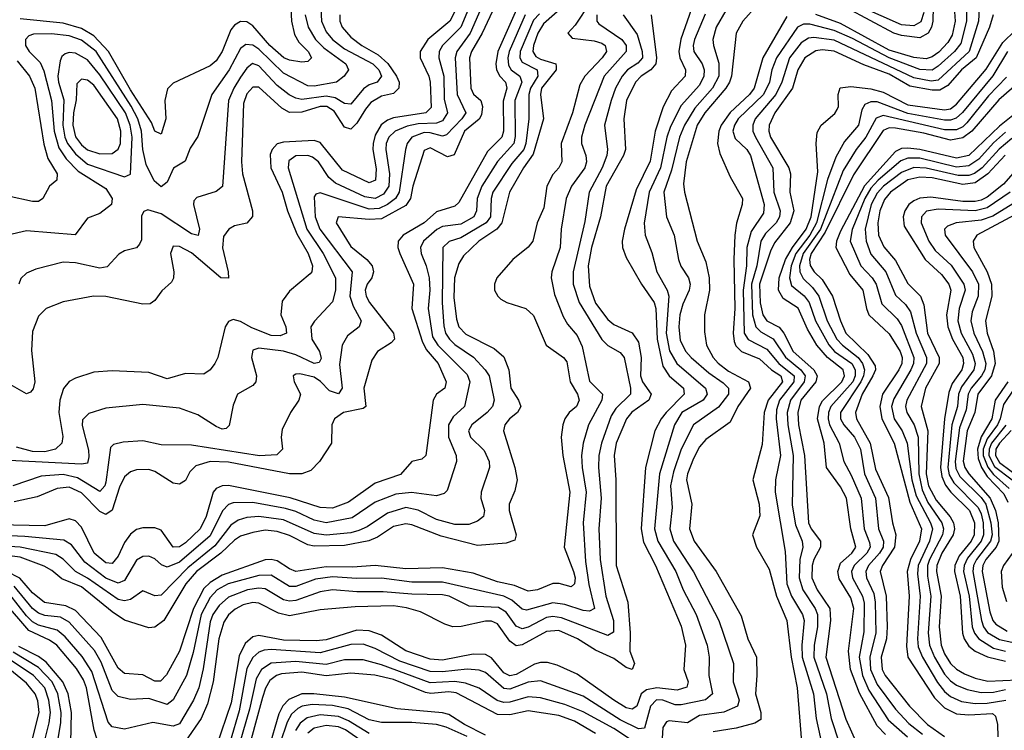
# Model space of a CAD drawing. Header units: inches. Extents: x 501365 to 657855, y 482276 to 547543.
# Tile 573 of 656: x 593788 to 597006, y 512211 to 514534. Entities that reach past the tile are written whole.
import ezdxf

# ---------------------------------------------------------------- set-up
doc = ezdxf.new("R2010")
doc.units = ezdxf.units.IN
doc.header["$MEASUREMENT"] = 0
doc.layers.add('A5591', color=7, linetype='Continuous')

msp = doc.modelspace()

# ---------------------------------------------------------------- linework, layer by layer
at = {"layer": 'A5591', "color": 5}
for points, elevation in [([(595254.7, 514650), (595193.3, 514530), (595121.7, 514470), (595097, 514430), (595097.1, 514410), (595125.1, 514350), (595130, 514330), (595132.4, 514247.6), (595115.1, 514230), (595010, 514213.3), (594990, 514206.2), (594969.8, 514190.2), (594950, 514156.7), (594942.8, 514130), (594942.2, 514110), (594953, 514047), (594950.4, 514010), (594930, 514000.9), (594842.8, 514042.8), (594770, 514133.3), (594750, 514139), (594650, 514134.4), (594630, 514128.8), (594612.6, 514110), (594606.4, 514093.6), (594608.8, 514050), (594645.3, 513970), (594663.6, 513910), (594694.1, 513834.1), (594730.3, 513770), (594745.2, 513730), (594742.7, 513710), (594736.9, 513703.1), (594670, 513647.3), (594646, 513614), (594641, 513570), (594657.5, 513530), (594660.5, 513510), (594638.8, 513501.2), (594610, 513502), (594547.1, 513527.1), (594510, 513548.1), (594485.5, 513554.5), (594470, 513548), (594459.6, 513530), (594435.7, 513430), (594425.7, 513410), (594410, 513389.8), (594390, 513376), (594330, 513377.4), (594270, 513360.6), (594210, 513380.6), (594090, 513386.2), (594030, 513381.9), (593970, 513362.8), (593950, 513351.2), (593931.5, 513328.5), (593918.8, 513290), (593915.7, 513250), (593928.6, 513171.4), (593925.6, 513150), (593905.5, 513130), (593870, 513121.3), (593830, 513123.1), (593777.1, 513137.1)], 2620), ([(596004.5, 514630), (595948.9, 514471.1), (595941.9, 514430), (595945, 514410), (595963.6, 514370), (595962.6, 514350), (595917.7, 514302.3), (595891, 514249), (595865.3, 514170), (595848.6, 514071.4), (595802.3, 513977.7), (595764.3, 513850), (595757.2, 513810), (595757.9, 513790), (595770, 513756.8), (595819.7, 513670), (595861.8, 513610), (595866.7, 513590), (595871.8, 513490), (595890, 513401.3), (595910.5, 513370.5), (595957.7, 513330), (595959.3, 513310), (595900.3, 513250), (595884.3, 513230), (595863.2, 513190), (595833.5, 513070), (595819.5, 512870), (595826.8, 512826.8), (595866.2, 512750), (595950, 512551.3), (595963.4, 512490), (595958, 512410), (595972.4, 512370), (595967.9, 512352.1), (595937, 512343), (595870, 512350.3), (595836.4, 512343.6), (595819.2, 512330), (595805.4, 512290), (595790, 512279.9), (595770, 512285), (595730, 512309.6), (595610, 512394.8), (595544.7, 512424.7), (595513.3, 512433.3), (595490, 512433.3), (595470, 512427.1), (595410, 512393.2), (595390, 512389.7), (595370, 512399), (595330, 512448), (595310, 512459.4), (595270, 512460.7), (595170, 512440.6), (595130, 512443.5), (595050, 512471.1), (594970, 512522.7), (594930, 512536.1), (594890, 512538.3), (594790, 512507.3), (594756.5, 512503.5), (594650, 512505.9), (594570, 512520.9), (594550, 512517.2), (594524.5, 512495.5), (594505.2, 512454.8), (594479.1, 512300.9), (594430, 512157.3)], 2920), ([(596774.6, 514625.4), (596772.7, 514530), (596767.9, 514510), (596756.5, 514490), (596730, 514475.4), (596670, 514482.3), (596644.6, 514490), (596490, 514573.2)], 2980), ([(595652.4, 514590), (595603.8, 514516.2), (595579.5, 514490), (595593.4, 514473.4), (595665.6, 514465.6), (595690, 514457.1), (595700.9, 514450), (595705.4, 514430), (595691.9, 514410), (595634.4, 514350), (595618.8, 514321.2), (595594.1, 514230), (595557.9, 514130), (595559.9, 514070), (595549.7, 514050), (595530, 514027.9), (595510.8, 513990), (595500.7, 513919.3), (595479.3, 513870), (595465.4, 513810), (595449.3, 513790.7), (595399.2, 513750), (595347.7, 513690), (595339.6, 513670), (595340.1, 513650), (595350.1, 513630.1), (595360.9, 513620.9), (595379.6, 513610), (595442.6, 513590), (595467.3, 513567.3), (595508.7, 513470), (595565.7, 513430), (595575.8, 513415.8), (595587.4, 513350), (595610.6, 513310), (595616.4, 513290), (595607.2, 513270), (595584, 513250), (595570.1, 513230), (595562.7, 513210), (595557.3, 513170), (595562.8, 513110), (595585.5, 512990), (595567.8, 512810), (595598.1, 512730), (595602.8, 512710), (595600.9, 512690), (595590, 512680.1), (595551.5, 512691.5), (595530, 512691.7), (595480.2, 512670), (595450, 512665.9), (595405.2, 512685.2), (595350, 512696.9), (595270, 512725.4), (595170, 512742.3), (595050, 512739.6), (594950, 512749.8), (594875.8, 512744.2), (594790, 512745.4), (594690.7, 512730.7), (594670, 512738.8), (594630, 512765.4), (594610, 512770.2), (594590, 512768.7), (594450, 512718.1), (594410, 512694.8), (594390, 512674.7), (594356.1, 512610), (594310.5, 512469.5), (594267.3, 512392.7), (594248.1, 512371.9), (594230, 512371.7), (594190, 512392.3), (594130, 512396.7), (594110, 512414.8), (594054.3, 512514.3), (593970, 512603), (593938.7, 512618.7), (593868.8, 512628.8), (593830, 512660.6), (593788.1, 512708.1), (593745.9, 512730)], 2820), ([(596880.6, 514610), (596881.9, 514530), (596863.7, 514456.3), (596842.9, 514430), (596790, 514382.2), (596770, 514369.6), (596730, 514371.2), (596630, 514409.4), (596510, 514472.8), (596450, 514499.1), (596370, 514519.3), (596350, 514519.2), (596330, 514509.9), (596261.1, 514410), (596246.2, 514370), (596238.1, 514330), (596219, 514290), (596136.2, 514210), (596123.7, 514190), (596118.4, 514170), (596126.2, 514146.2), (596163.8, 514110), (596176.8, 514090), (596220.7, 513930), (596218.4, 513901.6), (596178.4, 513841.6), (596164.2, 513790), (596163, 513730), (596152.9, 513650), (596155.5, 513510), (596168.4, 513488.4), (596230, 513457), (596269.2, 513410), (596319.5, 513370), (596318.4, 513350), (596271.5, 513290), (596261.4, 513258.5), (596260.1, 513230), (596274.7, 513110), (596257.9, 513030), (596256.7, 512990), (596290, 512795.5), (596295.3, 512690), (596310.3, 512650), (596346.8, 512590), (596351.7, 512570), (596343.6, 512490), (596345.5, 512450), (596381.8, 512330), (596391.1, 512250), (596417.2, 512130)], 3040), ([(596924.7, 514590), (596921.3, 514530), (596891.2, 514430), (596790, 514336.3), (596766.3, 514333.7), (596710, 514344.5), (596450, 514467.4), (596383.4, 514476.6), (596366, 514474), (596341.7, 514458.3), (596304.2, 514410), (596278.9, 514330), (596259, 514290), (596192, 514210), (596183.7, 514190), (596184.4, 514170), (596193, 514150), (596249.8, 514050), (596252.2, 513970), (596272.9, 513910), (596271.4, 513890), (596260.3, 513870), (596225.1, 513834.9), (596210.2, 513809.8), (596196.9, 513730), (596179.9, 513670), (596183.1, 513570), (596193.6, 513530), (596210, 513514.3), (596250.7, 513490.7), (596291.1, 513431.1), (596341.3, 513390), (596354.7, 513370), (596352.1, 513350), (596306.6, 513290), (596296.2, 513250), (596298.7, 513210), (596316.3, 513110), (596312.2, 512947.8), (596323.4, 512883.4), (596345.1, 512830), (596346.9, 512810), (596338, 512770), (596335.5, 512710), (596347.2, 512670), (596387.8, 512610), (596395.7, 512590), (596395.6, 512550), (596384.3, 512490), (596383.1, 512450), (596424.2, 512330), (596439.6, 512250), (596465.6, 512170)], 3060), ([(596840.9, 514590), (596845.2, 514530), (596835.8, 514484.2), (596820.7, 514459.3), (596791.5, 514428.5), (596770, 514413), (596750, 514406.2), (596710, 514410.5), (596630, 514435.2), (596470, 514521.9), (596390, 514551.7)], 3020), ([(595486.4, 514553.6), (595467.5, 514532.5), (595423.7, 514430), (595422.9, 514410), (595430, 514395.7), (595478.7, 514370), (595481.4, 514350), (595457.7, 514310), (595451.7, 514290), (595451.5, 514210), (595442.5, 514130), (595435.2, 514110), (595395.9, 514064.1), (595334.3, 513970), (595328.8, 513950), (595326.9, 513890), (595312.9, 513870), (595230, 513821.7), (595191.1, 513808.9), (595170.8, 513789.2), (595168.6, 513608.6), (595173.8, 513533.8), (595180, 513510), (595192.2, 513490), (595210, 513472.7), (595270.6, 513430.6), (595309.3, 513390), (595321.9, 513370), (595339, 513290), (595333.1, 513270), (595315.6, 513250), (595265.3, 513210), (595254.5, 513190), (595261.6, 513170), (595306, 513126), (595322, 513090), (595322.9, 513070), (595296.5, 512990), (595295.3, 512970), (595307.2, 512930), (595303.5, 512910), (595284.6, 512895.4), (595255.5, 512884.5), (595210, 512884.5), (595150, 512899.9), (595090, 512930.5), (595050, 512940), (594990, 512921.5), (594923.3, 512876.7), (594896, 512864), (594870, 512857.3), (594790, 512849.6), (594750, 512854.3), (594650, 512898.9), (594570, 512910.6), (594530, 512907.2), (594501.9, 512898.1), (594478, 512882), (594425.4, 512814.7), (594337.1, 512742.9), (594250, 512653), (594230, 512650.5), (594190, 512666.8), (594150, 512639.4), (594130, 512634.8), (594110, 512639.1), (594010, 512708.5), (593970.3, 512730.3), (593930, 512770.6), (593905.7, 512785.7), (593790, 512809.8), (593610, 512821.2)], 2760), ([(595412.1, 514567.9), (595350.4, 514430), (595344.6, 514390), (595346.6, 514370), (595356.7, 514350), (595375.7, 514330), (595380, 514310), (595368.4, 514268.4), (595368.8, 514170), (595363.5, 514150), (595317.1, 514102.9), (595223.2, 513936.8), (595210, 513924.9), (595150, 513906.4), (595110, 513869.9), (595041.3, 513830), (595025.3, 513810), (595023.6, 513790), (595030.4, 513770), (595074.5, 513670), (595069.2, 513590), (595103.5, 513483.5), (595116.2, 513456.2), (595155.5, 513410), (595182.2, 513350), (595177.7, 513330), (595150.1, 513309.9), (595138.9, 513290), (595115.3, 513110), (595102.4, 513097.6), (595069.1, 513090), (595032.5, 513047.5), (594950, 513018.9), (594863, 512957), (594810, 512937.5), (594770, 512939.6), (594671.6, 512971.6), (594470, 513011.5), (594449.3, 513010.7), (594430, 513001.8), (594419.9, 512990), (594397.4, 512910), (594377.6, 512870), (594330, 512824.4), (594310, 512811.4), (594290, 512810.4), (594250, 512865.4), (594230, 512873), (594190, 512873.5), (594170, 512867.2), (594150, 512852.6), (594130, 512825.6), (594110, 512780.2), (594090, 512756.6), (594070, 512758.4), (594031.3, 512790), (593990, 512875), (593970, 512896.1), (593950, 512902.1), (593870, 512879.4), (593664.1, 512884.1)], 2720), ([(595563.1, 514576.9), (595499.5, 514520.5), (595481.6, 514490), (595466.8, 514450), (595465.1, 514430), (595474.4, 514414.4), (595490, 514405), (595540.4, 514390), (595540.9, 514380.9), (595540.7, 514370), (595493.4, 514310), (595490, 514290), (595499.7, 514210), (595465.7, 514094.3), (595434.4, 514050), (595388.2, 513970), (595363.8, 513870), (595347.5, 513850), (595289, 513810), (595238, 513762), (595223, 513737), (595209.5, 513690), (595206.4, 513626.4), (595215.2, 513555.2), (595223, 513530), (595246.1, 513506.1), (595339.1, 513459.1), (595370, 513432.1), (595386.6, 513390), (595392.6, 513330), (595418.6, 513290), (595425.6, 513270), (595414.7, 513250), (595388.4, 513230), (595373.5, 513210), (595369.6, 513190), (595405.8, 513070), (595413.3, 513030), (595406.3, 512993.7), (595388.1, 512950), (595388.1, 512930), (595410.1, 512850), (595406.6, 512833.4), (595377.4, 512822.6), (595284.5, 512815.5), (595165.5, 512845.5), (595070, 512882.7), (595050, 512886.6), (595010, 512877.8), (594957.1, 512842.8), (594929.5, 512830.5), (594850, 512815.3), (594750, 512813), (594730, 512817.1), (594670, 512848.1), (594630, 512861.5), (594590, 512865.3), (594550, 512858.4), (594510, 512845.7), (594490, 512832.9), (594445.1, 512790), (594365.4, 512730), (594330.9, 512690), (594259, 512570), (594230, 512548), (594210, 512546.4), (594130, 512571.7), (594090, 512598.8), (593990, 512680.3), (593926.1, 512706.1), (593893.5, 512733.5), (593867.5, 512747.5), (593790, 512777.5), (593730, 512785.2)], 2780), ([(595254.2, 514570), (595229.8, 514510), (595169.7, 514450.3), (595159.3, 514430), (595157.7, 514410), (595173.8, 514350), (595174.9, 514274.9), (595186.4, 514230), (595170, 514203.6), (595150, 514196.6), (595090, 514194.2), (595054.2, 514185.8), (595015, 514170), (594994.6, 514150), (594986.2, 514130), (594984.9, 514110), (594996.6, 514030), (594994.2, 513990), (594976.5, 513963.5), (594950, 513950), (594915.7, 513955.7), (594820, 514000), (594798.6, 514018.6), (594764.3, 514070), (594745.4, 514085.4), (594730, 514090.9), (594690.4, 514089.6), (594667.5, 514072.5), (594665.2, 514050), (594726.2, 513850), (594779.4, 513770), (594820.6, 513690), (594820.2, 513650), (594810, 513611.9), (594751, 513549), (594739.5, 513530), (594742.3, 513490), (594767.3, 513450), (594773.1, 513426.9), (594766.5, 513413.5), (594750, 513410.3), (594690, 513438.3), (594650, 513450.2), (594570, 513460.6), (594550, 513453.5), (594546, 513430), (594561.5, 513370), (594559.8, 513350), (594550, 513338.4), (594500.2, 513310), (594485.8, 513274.2), (594472.6, 513207.4), (594462.3, 513197.7), (594450, 513195.6), (594430, 513204.2), (594370, 513242.8), (594310, 513264), (594190, 513276.1), (594070, 513264.3), (594013.5, 513246.5), (593993.6, 513226.4), (593992, 513208), (594012.6, 513127.4), (594014.4, 513105.6), (594010, 513084.9), (593990, 513080.8), (593753.4, 513093.4)], 2640), ([(595295.5, 514570), (595260.2, 514490), (595216.1, 514430), (595211.7, 514410), (595217.7, 514290), (595245.9, 514230), (595232.9, 514210), (595182.6, 514157.4), (595170, 514153.4), (595130, 514164.9), (595110, 514165.3), (595070, 514149.9), (595054.5, 514130), (595048.7, 514110), (595027.8, 513970), (595016.6, 513950), (594989.9, 513929.9), (594962.6, 513917.4), (594930, 513915.4), (594770, 513967.8), (594756, 513964), (594750, 513954.7), (594754.1, 513890), (594769.1, 513850), (594875.1, 513710), (594866.7, 513630), (594877.5, 513597.5), (594903.6, 513550), (594897, 513530), (594859.3, 513500.7), (594842.1, 513470), (594833.2, 513406.8), (594842.2, 513330), (594830, 513311.1), (594800.9, 513320.9), (594771.2, 513351.2), (594750, 513365.3), (594703.2, 513376.8), (594690, 513376), (594681.3, 513370), (594685.4, 513350), (594705.2, 513310), (594700.6, 513290), (594672.7, 513250), (594645.8, 513194.2), (594642, 513170), (594646.4, 513130), (594628.4, 513111.6), (594571.6, 513108.4), (594350, 513143.2), (594250, 513144.9), (594190, 513157.5), (594126.3, 513153.7), (594094.3, 513145.7), (594084.4, 513135.6), (594070, 513022.6), (594066.3, 513010), (594050, 512991.8), (593976.7, 513036.7), (593930, 513047.8), (593857.9, 513042.1), (593765.7, 513010)], 2660), ([(595341, 514579), (595299.4, 514490), (595264.4, 514430), (595258.4, 514410), (595261.9, 514310), (595271.3, 514291.3), (595294.8, 514270), (595300.8, 514250), (595296.7, 514223.3), (595290, 514209.1), (595241.2, 514170), (595207.5, 514092.5), (595186.3, 514086.3), (595130, 514115.5), (595110, 514107), (595073.2, 513990), (595065.3, 513950), (595050, 513926.6), (594970, 513882.8), (594930, 513880.8), (594829.1, 513890), (594822.4, 513870), (594870, 513792.9), (594922.7, 513750), (594939.8, 513730), (594944.2, 513710), (594938.5, 513690), (594923.7, 513670), (594916.7, 513650), (594920.6, 513630), (594931.6, 513610), (595009.1, 513510), (595013.3, 513490), (595002.4, 513477.6), (594957.1, 513450), (594938.5, 513421.5), (594912.5, 513330), (594919.5, 513270), (594910, 513263), (594846.2, 513250), (594816.8, 513230), (594808, 513210), (594806.8, 513150), (594768.1, 513090), (594739.3, 513060.7), (594709.8, 513050.2), (594669.8, 513050.2), (594470, 513087.9), (594410, 513089.8), (594363.6, 513076.4), (594343.8, 513056.2), (594330, 513028.4), (594310, 513015.8), (594290, 513018.9), (594230, 513057.3), (594210, 513063.4), (594170, 513062.3), (594150, 513055.8), (594130, 513040.2), (594113.9, 513006.1), (594090, 512930.4), (594070, 512916.5), (594050, 512927.1), (593990, 512987.8), (593950, 513005.8), (593910, 513001.7), (593845.3, 512974.7), (593770, 512958.2)], 2680), ([(594771.9, 514570), (594773.9, 514530), (594790, 514494.9), (594810, 514469.5), (594850, 514439.2), (594942.3, 514390), (594961.5, 514370), (594970.6, 514349.4), (594956.3, 514330), (594930, 514320.9), (594912.1, 514307.9), (594870, 514258.2), (594850, 514260.6), (594818.8, 514278.8), (594790, 514284.8), (594710, 514273.7), (594690, 514277.6), (594668.7, 514288.7), (594630, 514319.4), (594570, 514383.2), (594549.3, 514390.7), (594530, 514376.4), (594510, 514346), (594487.4, 514310), (594470.6, 514270), (594450.5, 513989.5), (594430, 513972.5), (594366.7, 513953.3), (594357.6, 513942.4), (594355.9, 513930), (594376, 513850), (594371.6, 513828.4), (594350, 513834.5), (594250, 513899.3), (594207.3, 513912.7), (594193.3, 513906.8), (594186.4, 513893.6), (594185.8, 513814.2), (594179.9, 513800.1), (594170, 513788.9), (594130, 513778.7), (594112.3, 513767.7), (594073.5, 513726.5), (594050, 513722.1), (593970, 513739.4), (593930, 513742.2), (593840.9, 513719.1), (593810, 513706.2), (593792.2, 513687.8), (593785.3, 513670)], 2560), ([(594674.4, 514570), (594675.8, 514530), (594685.8, 514485.9), (594700.8, 514460.8), (594731.2, 514430), (594741.5, 514410), (594730, 514397.7), (594710, 514395.6), (594670, 514401.6), (594651.1, 514410), (594606, 514450), (594550, 514513.9), (594530, 514527.7), (594510, 514528.5), (594490, 514516.6), (594478.4, 514501.6), (594449.3, 514430.7), (594430, 514399.7), (594410, 514383.1), (594290, 514326.6), (594271.3, 514308.7), (594262.1, 514270), (594265.6, 514210), (594250, 514159.8), (594230, 514169.8), (594218.3, 514198.3), (594150, 514304.7), (594078, 514430), (594030, 514481.7), (593990, 514505.7), (593930, 514523.4), (593790, 514537.3)], 2520), ([(596028, 514552), (595992.9, 514470), (595988.6, 514450), (595991.4, 514430), (596018.2, 514390), (596024.5, 514370), (596023.8, 514350), (596010, 514320.1), (595950, 514253.9), (595915, 514185), (595902.8, 514150), (595882.1, 514050), (595845.4, 513970), (595828.7, 513868.7), (595832, 513830), (595853.6, 513773.6), (595869.7, 513710), (595903.9, 513650), (595909.3, 513630), (595901, 513510), (595911.7, 513451.7), (595935.2, 513410), (596029.3, 513330), (596034.7, 513310), (596021.5, 513290), (595952.1, 513250), (595927.9, 513210), (595879.2, 513050), (595862.8, 512870), (595873.1, 512830), (595932.5, 512730), (595956.7, 512670), (595998.8, 512590), (596034.6, 512490), (596041.6, 512450), (596040.5, 512390), (596052.1, 512330), (596029.2, 512310.8), (595950, 512294.6), (595930, 512295), (595890, 512310), (595869.4, 512310.6), (595849.4, 512290.6), (595830, 512218.3), (595810, 512216.4), (595750, 512245.4), (595630, 512322.5), (595490, 512373.1), (595450, 512369), (595390, 512346.2), (595370, 512347.9), (595310, 512400.4), (595290, 512407.7), (595250, 512410.7), (595170, 512401.9), (595130, 512403.1), (595030, 512437.6), (594950, 512478.6), (594910, 512493.4), (594870, 512491.5), (594770, 512464.1), (594610, 512475.1), (594586.8, 512473.2), (594570, 512466.9), (594550.4, 512449.6), (594530, 512413.1), (594505.3, 512274.7), (594446.1, 512073.9)], 2940), ([(596095.7, 514564.3), (596064.4, 514510), (596053.3, 514470), (596054.9, 514450), (596072.7, 514392.7), (596072.4, 514350), (596051.8, 514310), (595994.9, 514245.1), (595960.4, 514190), (595944.5, 514150), (595918.2, 514041.9), (595893.1, 513970), (595901.3, 513890), (595926.6, 513830), (595941.3, 513750), (595949.1, 513729.1), (595973.6, 513690), (595979.1, 513670), (595975.9, 513650), (595955.1, 513604.9), (595945.3, 513570), (595941.6, 513530), (595946, 513486), (595964.6, 513450), (595982.5, 513430), (596040, 513380), (596086.7, 513346.7), (596103.9, 513330), (596104.1, 513324.1), (596104.2, 513310), (596072, 513268), (595990.3, 513209.7), (595949.8, 513130), (595924.2, 513055.8), (595914.7, 513010), (595920.5, 512939.5), (595912.9, 512870), (595924.9, 512830), (595990.2, 512729.8), (596073, 512570), (596120.4, 512430), (596119.2, 512370), (596139.6, 512310), (596134.1, 512290), (596088.9, 512271.1), (596010, 512259.3), (595970, 512235.5), (595910, 512242.4), (595901.5, 512238.5), (595890, 512220.5), (595885.8, 512150)], 2960), ([(596198.3, 514581.7), (596151.4, 514530), (596129.3, 514490), (596114, 514350), (596108.1, 514330), (596096, 514310), (596027, 514230), (596002.2, 514190), (595966.2, 514070), (595957.2, 513997.2), (595960.6, 513970), (596002.3, 513810), (596030, 513742.3), (596041.6, 513690), (596042.1, 513650), (596025.5, 513570), (596025.7, 513514.3), (596032.5, 513470), (596053.8, 513430), (596071, 513411), (596104.9, 513384.9), (596169.6, 513350), (596175.8, 513330), (596134.5, 513270), (596110, 513218.8), (596030, 513162.4), (596010, 513137.7), (595990, 513100.2), (595970.1, 513050.1), (595967.3, 513030), (595984.6, 512950), (595976.7, 512870), (595991.7, 512830), (596064.1, 512730), (596145.4, 512585.4), (596167.7, 512510), (596195.8, 512450), (596197.2, 512390), (596192.3, 512330), (596210.3, 512270), (596210, 512246.5), (596190, 512234.8), (596130, 512218.2), (596053.8, 512206.2)], 2980), ([(596969.5, 514550.5), (596957.2, 514510), (596913.8, 514410), (596866.4, 514370), (596821.2, 514318.8), (596795.6, 514304.4), (596770, 514303.9), (596697, 514317), (596630, 514355.8), (596547, 514387), (596450, 514430.9), (596410, 514435.5), (596390, 514432.3), (596354.1, 514410), (596330.7, 514370), (596313.3, 514310), (596256.1, 514230), (596237.4, 514190), (596236.6, 514170), (596242, 514150), (596301.4, 514050), (596307.1, 514030), (596305.3, 513970), (596318.3, 513910), (596305.5, 513870), (596255.1, 513804.9), (596242.1, 513777.9), (596206.1, 513670), (596208.4, 513608.4), (596216.9, 513570), (596230, 513550.4), (596270, 513529.2), (596285.2, 513510), (596316.3, 513450), (596382.9, 513390), (596394.2, 513370), (596390.2, 513350), (596340.9, 513290), (596330.7, 513250), (596333, 513210), (596352.4, 513110), (596365.9, 512890), (596374.4, 512870), (596405.1, 512830), (596405.4, 512810), (596382.9, 512770), (596377.7, 512750), (596377.3, 512710), (596394.5, 512670), (596435.4, 512610), (596438, 512570), (596422.6, 512450), (596487.7, 512247.7), (596524.8, 512164.8)], 3080), ([(596742.7, 514557.3), (596733, 514527), (596710, 514514.3), (596670, 514517.5), (596536.9, 514576.9)], 2960), ([(595439.7, 514550), (595387.1, 514430), (595383.3, 514410), (595385.6, 514385.6), (595394.3, 514370), (595422.1, 514350), (595428.5, 514330), (595406.3, 514270), (595407.5, 514152.5), (595402.8, 514130), (595349.1, 514070.9), (595297.8, 513990), (595283.1, 513950), (595281.4, 513910), (595272.2, 513890), (595230, 513866), (595170, 513858.6), (595151.3, 513848.7), (595107.7, 513810), (595098.2, 513790), (595099.9, 513770), (595116.4, 513730), (595126.6, 513690), (595128.6, 513650), (595122.5, 513590), (595137.4, 513497.4), (595154.2, 513470), (595250, 513374.9), (595259.1, 513350), (595241.6, 513270), (595204.1, 513235.9), (595189.5, 513210), (595189.2, 513170), (595214.2, 513110), (595215.1, 513090), (595185.2, 512994.8), (595174.9, 512985.1), (595150, 512977.3), (595068.5, 512988.5), (595016.9, 512983.1), (594950, 512957.3), (594874.3, 512905.7), (594790, 512889.1), (594750, 512898.6), (594690, 512926.7), (594656.6, 512936.6), (594550, 512955.9), (594485.5, 512954.5), (594470, 512949.9), (594450.9, 512929.1), (594410, 512846.7), (594310, 512761.4), (594270, 512744.9), (594251.7, 512751.7), (594230, 512771.5), (594210, 512780.4), (594190, 512779.6), (594170, 512767.5), (594130, 512700.7), (594110, 512692.1), (594070, 512708.7), (594000.4, 512760.4), (593957.8, 512817.8), (593932.7, 512832.7), (593804.4, 512844.4), (593613.7, 512853.7)], 2740), ([(594834.5, 514550), (594834.6, 514530), (594842.3, 514510), (594870, 514476.8), (594906.6, 514450), (594959.9, 514419.9), (594991.3, 514391.3), (595019.1, 514350), (595027.7, 514330), (595027.2, 514310), (595010, 514292.7), (594970, 514284.1), (594936.1, 514263.9), (594917.7, 514242.3), (594890, 514195.8), (594870, 514176.5), (594850, 514182.8), (594815.6, 514235.6), (594791.4, 514250), (594770, 514250), (594710, 514232.1), (594670, 514231.4), (594645.1, 514245.1), (594570, 514314.2), (594550, 514314.2), (594530, 514292.3), (594519.9, 514260.1), (594512.8, 514070), (594516.4, 514030), (594548.7, 513910), (594549, 513891), (594530.5, 513869.5), (594490, 513860.2), (594471.7, 513850), (594454.6, 513825.4), (594451, 513789), (594469.6, 513710), (594470.4, 513689.6), (594445, 513690), (594350, 513771.7), (594310, 513793.4), (594290, 513794.1), (594281.2, 513770), (594291.6, 513710), (594291.1, 513688.9), (594283.6, 513676.4), (594252.2, 513647.8), (594230, 513616.4), (594214.1, 513605.9), (594190, 513604.7), (594070, 513628.9), (594029.6, 513630.4), (593930, 513611.6), (593874.9, 513590), (593850, 513564.8), (593830, 513515.1), (593827.1, 513452.9), (593837, 513350), (593832.6, 513327.4), (593823.1, 513316.9), (593810, 513311), (593710, 513367.8)], 2580), ([(594721.5, 514550), (594730.8, 514510), (594754.5, 514470), (594782.1, 514442.1), (594854.4, 514390), (594862.1, 514370), (594848.1, 514350), (594823.2, 514330), (594750, 514317.1), (594730, 514318.1), (594650, 514359.8), (594570, 514438.1), (594550, 514451.2), (594526.8, 514453.2), (594510, 514440.4), (594473, 514370), (594415.6, 514290), (594370, 514153), (594345.3, 514114.7), (594328.4, 514071.6), (594290.7, 514049.3), (594270, 514002.7), (594250, 513988), (594227.5, 514007.5), (594201.3, 514061.3), (594190, 514109.7), (594186.6, 514170), (594174.4, 514210), (594152.1, 514252.1), (594037.6, 514430), (593990, 514467.3), (593950, 514481.6), (593891.7, 514488.3), (593832.7, 514487.3), (593818.2, 514481.8), (593807, 514470), (593807.1, 514450), (593818.7, 514430), (593854.8, 514394.8), (593866.6, 514366.6), (593891.7, 514270), (593900.4, 514170), (593915.9, 514115.9), (593939.8, 514079.8), (593979.3, 514039.3), (594070, 513982.5), (594090.5, 513950), (594087.7, 513930), (594050, 513901), (594010, 513885.6), (593969.4, 513830.6), (593810, 513844.5), (593749.6, 513830.4)], 2540), ([(595759.8, 514550), (595806.2, 514486.2), (595822.6, 514430), (595823.3, 514410), (595808.1, 514391.9), (595774.3, 514370), (595756.8, 514350), (595735.3, 514310), (595720.6, 514270), (595699.4, 514190), (595709.4, 514110), (595706.5, 514090), (595691.7, 514050), (595649.5, 513970), (595634.7, 513874.7), (595597.1, 513710), (595597.1, 513670), (595616.6, 513610), (595690, 513488.8), (595710, 513468.7), (595750, 513446.4), (595763.2, 513430), (595783.7, 513330), (595784.3, 513310), (595736.5, 513263.5), (595720.6, 513239.4), (595689.5, 513150), (595680.2, 513110), (595679.4, 513070), (595688.1, 512970), (595680.2, 512870), (595684.6, 512770), (595703.7, 512650), (595728.3, 512570), (595728.3, 512531.7), (595710, 512521.7), (595558.5, 512578.5), (595530, 512583.6), (595510, 512580), (595450, 512548.3), (595430, 512543.4), (595410, 512552.2), (595377.4, 512597.4), (595353.1, 512613.1), (595257.1, 512617.1), (595191.9, 512650), (595170, 512654.5), (595070, 512656.2), (594975.6, 512664.4), (594890, 512663.8), (594810, 512670.9), (594770, 512664.3), (594690, 512635.6), (594670, 512633.7), (594650, 512638.2), (594590, 512673.8), (594570, 512675.9), (594532.2, 512670), (594470, 512646.7), (594440.2, 512619.8), (594419, 512590), (594410, 512566), (594387.6, 512412.4), (594373, 512350), (594356.2, 512310), (594310, 512232.7), (594290, 512224.3), (594223.1, 512236.9), (594130, 512214.9), (594090, 512222.7), (594077.7, 512237.7), (594023.3, 512403.3), (593992.3, 512452.3), (593936.7, 512516.7), (593910, 512538.4), (593850, 512555.4), (593830, 512566), (593810, 512585.2), (593755.4, 512655.4)], 2860), ([(595674.6, 514550), (595674.6, 514530), (595681.2, 514521.2), (595755.9, 514470), (595770, 514450), (595769.7, 514430), (595698.2, 514350), (595635.3, 514190), (595624.1, 514150), (595623.9, 514130), (595638.5, 514090), (595640.3, 514070), (595634.8, 514050), (595590.9, 513990), (595573.9, 513950), (595557.9, 513850), (595554.6, 513790), (595527.1, 513710), (595524.4, 513690), (595535.5, 513635.5), (595564.2, 513564.2), (595578.6, 513538.6), (595610, 513501.8), (595626, 513466), (595650, 513352.6), (595692.8, 513310), (595690.4, 513290), (595647.2, 513210), (595629.5, 513150.5), (595623.8, 513110), (595626.1, 513070), (595639.8, 512990), (595629.5, 512890), (595636.8, 512763.2), (595647.9, 512687.9), (595666.3, 512610), (595650, 512600.7), (595630, 512602.5), (595570, 512623), (595530, 512628.1), (595444.3, 512604.3), (595430, 512607.6), (595396.8, 512636.8), (595370.1, 512650.1), (595170, 512695.3), (595070, 512695.5), (594970, 512708.1), (594890, 512707.2), (594810, 512713.5), (594755.1, 512704.9), (594690, 512681.3), (594670, 512681.3), (594610, 512717.9), (594570, 512717.1), (594469.2, 512690), (594433.9, 512670), (594410, 512644.9), (594381.2, 512590), (594354.9, 512465.1), (594333, 512390), (594289.2, 512310.8), (594270, 512295.4), (594210, 512315.1), (594150, 512312.4), (594110, 512321.8), (594090, 512341.2), (594053.8, 512433.8), (594032.7, 512472.7), (593950, 512565.3), (593921.2, 512581.2), (593870, 512586.8), (593850, 512593.7), (593829.9, 512609.9), (593770, 512682.5)], 2840), ([(595851.9, 514550), (595869.2, 514410), (595867.3, 514390), (595851, 514370), (595819.1, 514350), (595800.1, 514330), (595771.2, 514270), (595762.4, 514210), (595768.1, 514110), (595761.4, 514090), (595704.4, 513990), (595685.8, 513890), (595656.3, 513790), (595646, 513730), (595650, 513663.1), (595670, 513608.1), (595710, 513554.4), (595730, 513538.3), (595790, 513510.5), (595810, 513479.6), (595818.6, 513430), (595816.7, 513370), (595823.4, 513350), (595851.6, 513310), (595843.6, 513290), (595788.6, 513251.4), (595770.9, 513230), (595737.5, 513150), (595730.3, 513110), (595735.9, 513030), (595737.6, 512750), (595775, 512630), (595782.8, 512530), (595781.6, 512470), (595796.9, 512430), (595790.1, 512410), (595770, 512416.4), (595730, 512445.5), (595670, 512473.4), (595610.8, 512510), (595550, 512537.3), (595510, 512534.3), (595430, 512491.2), (595410, 512487.5), (595390, 512502.3), (595350, 512559.6), (595330, 512568.3), (595310, 512567.8), (595230.3, 512550.3), (595203.7, 512550), (595177.8, 512557.8), (595098.2, 512598.2), (595052.1, 512612.1), (595010, 512617.7), (594884.8, 512615.2), (594770, 512605.2), (594670, 512585.8), (594634.2, 512594.2), (594570, 512627.2), (594550, 512628.9), (594518.5, 512621.5), (594492.2, 512607.8), (594470.9, 512589.1), (594454.8, 512565.2), (594439.3, 512510), (594420.1, 512370), (594401.7, 512298.3), (594380.8, 512250), (594330, 512175.6)], 2880), ([(596295.5, 514544.5), (596216.2, 514410), (596188.4, 514310), (596173.4, 514290), (596110, 514231.3), (596080.8, 514190), (596072.6, 514170), (596068.7, 514130), (596076.6, 514096.6), (596110, 514020.2), (596150.1, 513950), (596149.6, 513930), (596130.8, 513869.2), (596124.9, 513830), (596121.9, 513750), (596125.1, 513590), (596119.3, 513510), (596122.5, 513482.5), (596128.2, 513468.2), (596147.4, 513450), (596205.8, 513425.8), (596245.3, 513390), (596275.3, 513370), (596281.1, 513350), (596234.2, 513290), (596220.5, 513250), (596214.4, 513145.6), (596183.8, 513030), (596204.8, 512950), (596207.1, 512912.9), (596183.3, 512850), (596195.7, 512810), (596237.6, 512737.6), (596260.9, 512650), (596294.7, 512570), (596308.9, 512450), (596329.2, 512350), (596346.5, 512133.5)], 3020), ([(596617.8, 512197.8), (596590, 512226.1), (596533, 512333), (596503.4, 512410), (596497.1, 512470), (596513.9, 512610), (596504, 512644), (596466.1, 512706.1), (596461.3, 512730), (596470, 512757.4), (596507.8, 512790), (596520.3, 512810), (596504.2, 512870), (596490, 512970), (596470, 513007.7), (596424.9, 513070), (596416.6, 513150), (596395.8, 513230), (596401.5, 513270), (596411.7, 513288.3), (596474.9, 513350), (596483.8, 513370), (596479.2, 513390), (596427.7, 513430), (596392.7, 513470), (596362.4, 513522.4), (596331.7, 513591.7), (596283, 513623), (596268, 513650), (596269.6, 513690), (596291.1, 513750), (596313.5, 513790), (596358.6, 513850), (596375.1, 513890), (596396.9, 514036.9), (596391.1, 514130), (596394, 514166), (596407.3, 514190), (596452, 514228), (596459.6, 514240.4), (596463.8, 514250), (596462.4, 514290), (596468.9, 514311.1), (596503.7, 514316.3), (596570, 514308.4), (596610, 514297.1), (596690, 514256.5), (596810, 514239.1), (596830, 514243.2), (596850, 514258.5), (596946.9, 514373.1), (597000.5, 514459.5), (597041.4, 514498.6)], 3120), ([(597016.5, 514430), (596968.7, 514351.3), (596869.4, 514230.6), (596848.1, 514211.9), (596830, 514206.1), (596810, 514206.4), (596690, 514227.5), (596590, 514266), (596570, 514266.2), (596550, 514257.2), (596540.6, 514239.4), (596529.4, 514190), (596483.7, 514136.3), (596455.6, 514084.4), (596428.1, 514011.9), (596392.1, 513870), (596370.1, 513830.1), (596324.8, 513770), (596308.9, 513730), (596303.3, 513690), (596310, 513664.9), (596351.5, 513631.5), (596368.4, 513610), (596388.3, 513550), (596431.8, 513471.8), (596451.3, 513450), (596507.9, 513410), (596518.1, 513390), (596518, 513370), (596510.4, 513350), (596438.6, 513270), (596430.8, 513250), (596429.7, 513230), (596434.4, 513210), (596465.7, 513150), (596481.5, 513090), (596505.7, 513045.7), (596537.8, 512970), (596548.1, 512870), (596565.6, 512825.6), (596567.3, 512810), (596556.6, 512790), (596514.7, 512750), (596506.8, 512730), (596509.4, 512710), (596542.2, 512650), (596547.4, 512627.4), (596546.4, 512533.6), (596531.6, 512450), (596542.1, 512390), (596562.9, 512342.9), (596626, 512246), (596688.9, 512190)], 3140), ([(593780, 514400), (593820.5, 514350), (593837.8, 514310), (593867, 514127), (593880.4, 514080.4), (593910.1, 514030), (593908.9, 514010), (593885.8, 513990), (593863.2, 513950), (593850, 513940.2), (593830, 513939.9), (593750, 513956.9)], 2520), ([(597013.2, 514346.8), (596954.5, 514285.5), (596883.2, 514196.8), (596870, 514184.2), (596850, 514174.5), (596810, 514174.7), (596610, 514221.5), (596587.1, 514212.9), (596552.9, 514150), (596521.5, 514110), (596479.2, 514040.8), (596404.9, 513850), (596348.5, 513770), (596336.5, 513730), (596337.6, 513710), (596348.2, 513688.2), (596379.3, 513659.3), (596399.5, 513630), (596427.4, 513550), (596458.5, 513490), (596476.8, 513470), (596527.9, 513430), (596542.1, 513410), (596548.5, 513390), (596546, 513370), (596536.8, 513350), (596470.5, 513250), (596470, 513230), (596481, 513210), (596516, 513170), (596536, 513130), (596548.8, 513050), (596584.9, 512970), (596594.5, 512870), (596611.3, 512830), (596609.6, 512810), (596597.8, 512790), (596561.5, 512750), (596553, 512730), (596555.6, 512710), (596578.9, 512658.9), (596583.8, 512630), (596585.4, 512530), (596566.3, 512450), (596568.9, 512410), (596590, 512360.5), (596650, 512280.1), (596693.4, 512233.4), (596738.3, 512198.3)], 3160), ([(597054, 514330), (596988.1, 514271.9), (596900.1, 514170), (596870, 514147.7), (596830, 514141), (596743.3, 514163.2), (596650, 514179.6), (596630, 514180.5), (596610, 514172.3), (596512.7, 514027.3), (596420.4, 513839.6), (596374.5, 513770), (596368.7, 513750), (596370.8, 513730.8), (596384.5, 513710), (596410, 513684.6), (596444.2, 513630), (596470, 513550), (596488.3, 513510), (596559.5, 513439.5), (596583.2, 513403.2), (596584.3, 513390), (596576.3, 513370), (596541.8, 513310), (596519.8, 513250), (596522.8, 513230), (596567.1, 513150), (596584.7, 513064.7), (596627.7, 512972.3), (596640.3, 512890), (596651.2, 512850), (596647.4, 512810), (596607.7, 512750), (596599.8, 512730), (596620.1, 512650), (596622.5, 512550), (596620.6, 512510), (596603.5, 512450), (596606.4, 512410), (596616.3, 512390), (596695.8, 512290), (596754.6, 512230), (596810, 512191.2)], 3180), ([(597050, 514233.9), (596990, 514186.5), (596889.8, 514090.2), (596850, 514081.2), (596730, 514110), (596690, 514114.4), (596670, 514112.9), (596650, 514103.8), (596548.9, 513991.1), (596470, 513843.4), (596457.1, 513810), (596454.7, 513790), (596500.8, 513700.8), (596543.7, 513650), (596555.1, 513590), (596562.9, 513570), (596630, 513507.1), (596665, 513450), (596671.7, 513430), (596670.4, 513410), (596661.5, 513390), (596608.2, 513310), (596598.9, 513270), (596605.6, 513230), (596646.1, 513150), (596697.2, 512957.2), (596734.9, 512870), (596728.8, 512830), (596698.9, 512770), (596688.4, 512730), (596694.8, 512650), (596686.3, 512486.3), (596690.8, 512450.8), (596777.5, 512317.5), (596810, 512284.2), (596850, 512265.4), (596890, 512261.5), (596966.7, 512266.7), (596977.3, 512257.3), (596983.6, 512230), (596984.2, 512190)], 3220), ([(597010, 514166.3), (596970, 514131.3), (596922, 514078), (596890, 514056.4), (596850, 514052.6), (596730, 514081.7), (596690, 514081.7), (596667.6, 514072.4), (596593.6, 514010), (596570, 513983.4), (596549.8, 513950), (596508.6, 513848.6), (596502.3, 513810), (596536.6, 513730), (596574.3, 513690), (596586.5, 513670), (596605.1, 513605.1), (596655.9, 513555.9), (596670, 513534.3), (596710, 513430), (596709, 513410), (596700.2, 513390), (596644.8, 513295.2), (596637.5, 513270), (596645.9, 513230), (596672.5, 513190), (596687.9, 513150), (596704.1, 513030), (596717.8, 512977.8), (596764.2, 512890), (596770.6, 512870), (596761.8, 512830), (596724.4, 512750), (596722.6, 512722.6), (596730.9, 512650), (596722, 512510), (596724.3, 512484.3), (596737.9, 512450), (596787.5, 512367.5), (596810, 512338.2), (596830, 512321.4), (596865.8, 512305.8), (596910, 512299.2), (596950, 512300.3), (597010.7, 512310)], 3240), ([(597030, 514145.9), (596989.1, 514110.9), (596933.9, 514050), (596908.3, 514031.7), (596890, 514024.9), (596855.4, 514024.6), (596750.9, 514049.1), (596710, 514051.4), (596670, 514034.9), (596610.5, 513990), (596590, 513967.5), (596570.7, 513930), (596550.9, 513850), (596553.9, 513810), (596570, 513767.4), (596619, 513710), (596650, 513633.6), (596683.3, 513603.3), (596699.7, 513579.7), (596717.2, 513510), (596751.3, 513430), (596751.1, 513410), (596687, 513290), (596682.7, 513270), (596687, 513250), (596711.6, 513210), (596724.3, 513170), (596726.9, 513050), (596736.9, 512996.9), (596756.1, 512956.1), (596802, 512890), (596807.5, 512870), (596804, 512850), (596761.6, 512770), (596755.3, 512750), (596755.1, 512715.1), (596765.5, 512650), (596757.2, 512530), (596761.4, 512490), (596777.3, 512450), (596810, 512394.6), (596830, 512372.7), (596850, 512359.1), (596884.9, 512344.9), (596930, 512335.1), (596970, 512336.1), (597010, 512344.7)], 3260), ([(597008.9, 514091.1), (596952.3, 514030), (596910, 514001), (596870, 513995.1), (596770, 514016.9), (596730, 514019.8), (596690, 514010.3), (596633.6, 513970), (596613.9, 513946.1), (596599.3, 513910), (596592, 513870), (596594.2, 513830), (596612.2, 513792.2), (596650, 513747.5), (596690, 513672.3), (596732.1, 513630), (596742.6, 513602.6), (596755.1, 513510), (596793, 513430), (596793.2, 513410), (596748.2, 513330), (596733.7, 513270), (596755.4, 513190), (596750.8, 513050), (596757.8, 513010), (596783.4, 512963.4), (596828.9, 512908.9), (596839.9, 512890), (596843.5, 512870), (596838.8, 512850), (596801.7, 512790), (596785.4, 512750), (596784, 512730), (596799.2, 512650), (596792.7, 512550), (596799.3, 512490), (596810, 512461.1), (596830, 512429.5), (596850, 512410.8), (596875.9, 512395.9), (596910, 512382), (596952.2, 512372.2), (597050, 512375.8)], 3280), ([(597050.3, 514050), (597003.6, 513996.4), (596950, 513954.3), (596930, 513944.6), (596910, 513939.9), (596870, 513939.7), (596765.6, 513954.4), (596730, 513950.9), (596710, 513942), (596694.3, 513930), (596680.2, 513910), (596674.9, 513890), (596678.9, 513858.9), (596746.6, 513750), (596800.8, 513700.8), (596824, 513670), (596830.5, 513650), (596816.6, 513570), (596820.7, 513530), (596836.6, 513490), (596869.7, 513430), (596872.5, 513410), (596867.2, 513390), (596834.9, 513345.1), (596824.2, 513315.8), (596810.3, 513229.7), (596797.1, 513070), (596801.1, 513041.1), (596813.1, 513013.1), (596830.6, 512990), (596891.9, 512930), (596908.8, 512890), (596907.5, 512850), (596897.3, 512830), (596858.1, 512781.9), (596844.4, 512750), (596843.3, 512730), (596861.8, 512650), (596869.1, 512529.1), (596874.7, 512510), (596890, 512485.9), (596910.5, 512470), (596951.1, 512451.1), (597010, 512437.8)], 3320), ([(597025.3, 513970), (596950, 513918.8), (596910, 513909.5), (596790, 513914.8), (596751.5, 513908.5), (596734.9, 513890), (596734, 513870), (596759.4, 513810), (596780.3, 513780.3), (596832, 513732), (596874, 513670), (596877.8, 513650), (596858, 513590), (596854.1, 513550), (596865.1, 513510), (596901.3, 513441.3), (596910, 513410), (596906.4, 513390), (596865.5, 513334.5), (596855.9, 513310), (596852.4, 513270), (596834.2, 513210), (596820.7, 513070), (596825.9, 513045.9), (596840.5, 513020.5), (596919.9, 512939.8), (596930, 512919), (596936.4, 512890), (596937.8, 512850), (596930.3, 512830), (596885.8, 512774.2), (596874.2, 512750), (596872.6, 512730), (596890.7, 512650), (596900.9, 512550), (596908.3, 512528.3), (596922.2, 512510), (596970, 512480.2), (597010, 512469.9)], 3340), ([(597062.5, 513950), (596967.8, 513892.2), (596930, 513878.9), (596848.5, 513870), (596820.4, 513859.6), (596810.7, 513850), (596813, 513830), (596901.4, 513710), (596920.9, 513670), (596920.5, 513630), (596900.5, 513579.5), (596896.9, 513550), (596905.9, 513510), (596934.8, 513450), (596945.3, 513410), (596941.7, 513390), (596931.4, 513370), (596897.6, 513330), (596887.6, 513310), (596880.7, 513259.3), (596859.6, 513200.4), (596845.4, 513090), (596847.3, 513067.3), (596860.6, 513040.6), (596930, 512972.1), (596944.9, 512950), (596961.8, 512890), (596965.7, 512850), (596960.8, 512830), (596914.6, 512770), (596905.2, 512750), (596902.9, 512730), (596930.9, 512570), (596937.7, 512550), (596951.2, 512531.2), (596990, 512507.8), (597030, 512499.4)], 3360), ([(597103.2, 513930), (596915.9, 513830), (596903.8, 513810), (596906.6, 513790), (596950.3, 513710.3), (596963.9, 513670), (596965.2, 513630), (596944.2, 513550), (596949.8, 513510), (596970.3, 513450.3), (596976.4, 513410), (596964.2, 513370), (596919.8, 513310), (596909.9, 513250), (596884.6, 513190), (596871.1, 513091.1), (596876.6, 513070), (596889.5, 513050), (596959.7, 512970), (596977.5, 512930), (596985.8, 512890), (596988.3, 512830), (596979.7, 512810), (596945.4, 512770), (596935.5, 512750), (596933, 512730), (596958.8, 512598.8), (596968.6, 512570), (596978.1, 512558.1), (597015.6, 512535.6)], 3380), ([(597017, 513350), (596976, 513290), (596964.8, 513230), (596929.8, 513170.2), (596918.2, 513130), (596920, 513100), (596931.2, 513070), (596950, 513040.6), (597003.9, 512983.9), (597017.6, 512957.6)], 3420), ([(597039.5, 513330), (597003.3, 513276.7), (596992.5, 513230), (596983.4, 513210), (596950, 513164.2), (596936.8, 513130), (596936.9, 513110), (596951.5, 513071.5), (596970, 513047.6), (597021.6, 513001.6)], 3440), ([(597010.8, 513209.2), (596963.8, 513150), (596955.8, 513130), (596955.7, 513110), (596973.8, 513073.8), (597031.5, 513030)], 3460), ([(597028.6, 513191.4), (596990.2, 513150), (596978.1, 513130), (596977.2, 513110), (596990, 513086.7), (597066.3, 513030)], 3480), ([(597031.1, 512788.9), (597003.4, 512750), (596995.4, 512730), (596999.3, 512679.3), (597012.8, 512632.8)], 3420), ([(594040.8, 512180.8), (594031.4, 512211.4), (594006.9, 512350), (593996.5, 512376.5), (593973.5, 512413.5), (593909.3, 512489.3), (593885.9, 512505.9), (593818, 512538), (593738.5, 512630)], 2880), ([(593826.3, 512170), (593851.3, 512270), (593847.1, 512307.1), (593839.1, 512330), (593810, 512365.2), (593633, 512510)], 2980), ([(593911.5, 512170), (593922.9, 512237.1), (593923.9, 512270), (593913.1, 512330), (593894.2, 512370), (593850, 512416.2), (593766.5, 512466.5)], 2940), ([(593955.7, 512170), (593957.7, 512270), (593946.3, 512330), (593928.9, 512370), (593874.2, 512434.2), (593850, 512452.4), (593785.6, 512485.6)], 2920), ([(593867.9, 512170), (593884.6, 512235.4), (593888.5, 512270), (593883.8, 512310), (593869.7, 512349.7), (593833.4, 512390), (593750, 512445.8)], 2960), ([(595830, 512151), (595730, 512217.5), (595630, 512271.7), (595570, 512296), (595490, 512317.5), (595450, 512320.9), (595390, 512303.5), (595370, 512301.8), (595348.7, 512308.7), (595290, 512349), (595245.2, 512365.2), (595210, 512370.3), (595130, 512366), (594970, 512425.7), (594910, 512442.1), (594850, 512441.5), (594790, 512426.2), (594690, 512436), (594610, 512431.1), (594577.9, 512410), (594560.5, 512379.5), (594539.3, 512280.7), (594495.5, 512130)], 2960), ([(595670, 512201), (595600.8, 512240.8), (595550, 512260), (595450, 512274.9), (595390, 512262.4), (595350, 512263.4), (595214.2, 512334.2), (595190, 512336.7), (595131.3, 512331.3), (595114.5, 512334.5), (595010, 512377.5), (594948.4, 512391.6), (594870, 512397.9), (594790, 512389.6), (594710, 512401.8), (594644.1, 512395.9), (594627, 512390), (594606, 512374), (594591, 512349), (594581.3, 512318.7), (594524.6, 512110)], 2980), ([(595310, 512195.8), (595242.1, 512230), (595190, 512262.7), (595170, 512267.9), (595022, 512282), (594850, 512320.1), (594749.3, 512330.7), (594710, 512330.3), (594667.6, 512312.4), (594648.3, 512291.7), (594635.2, 512264.8), (594600.8, 512150)], 3020), ([(595250, 512190.5), (595181.5, 512221.5), (595150.5, 512230.5), (595070, 512237.1), (594970, 512236.4), (594930, 512246), (594861.3, 512281.3), (594810, 512291.9), (594743.9, 512296.1), (594711.6, 512290), (594697.3, 512282.7), (594676.1, 512263.9), (594662, 512238), (594639, 512170)], 3040), ([(594930, 512200.8), (594862.7, 512242.7), (594830, 512256), (594770, 512261.8), (594727.7, 512252.3), (594705, 512235), (594689.1, 512210.9)], 3060), ([(594910, 512172.7), (594852.7, 512212.7), (594830, 512222.4), (594790, 512227.4), (594750, 512218), (594730, 512201.9)], 3080)]:
    msp.add_lwpolyline(points, dxfattribs=dict(at, elevation=elevation))
for points, elevation in [([(593950, 514427.1), (593937, 514423), (593925.9, 514414.1), (593920.3, 514399.7), (593913.2, 514350), (593914.9, 514330), (593932.3, 514272.3), (593929, 514190), (593935.3, 514150), (593943.8, 514130), (593970, 514095.3), (594010, 514061.5), (594130, 514020.1), (594150, 514029.2), (594155.4, 514150), (594149.6, 514190), (594133.8, 514230), (594050, 514354.6), (594010, 514403.5), (593970, 514425.1)], 2560), ([(593990, 514340.4), (593975.2, 514324.8), (593972.5, 514272.5), (593964.1, 514230), (593961.9, 514190), (593970, 514151.9), (593990, 514125.3), (594010, 514108.5), (594050, 514095.6), (594090, 514096.6), (594109.4, 514110.6), (594117.1, 514130), (594118.3, 514170), (594107.5, 514210), (594030, 514320.1), (594010, 514336.7)], 2580)]:
    msp.add_lwpolyline(points, close=True, dxfattribs=dict(at, elevation=elevation))

doc.saveas('drawing.dxf')
